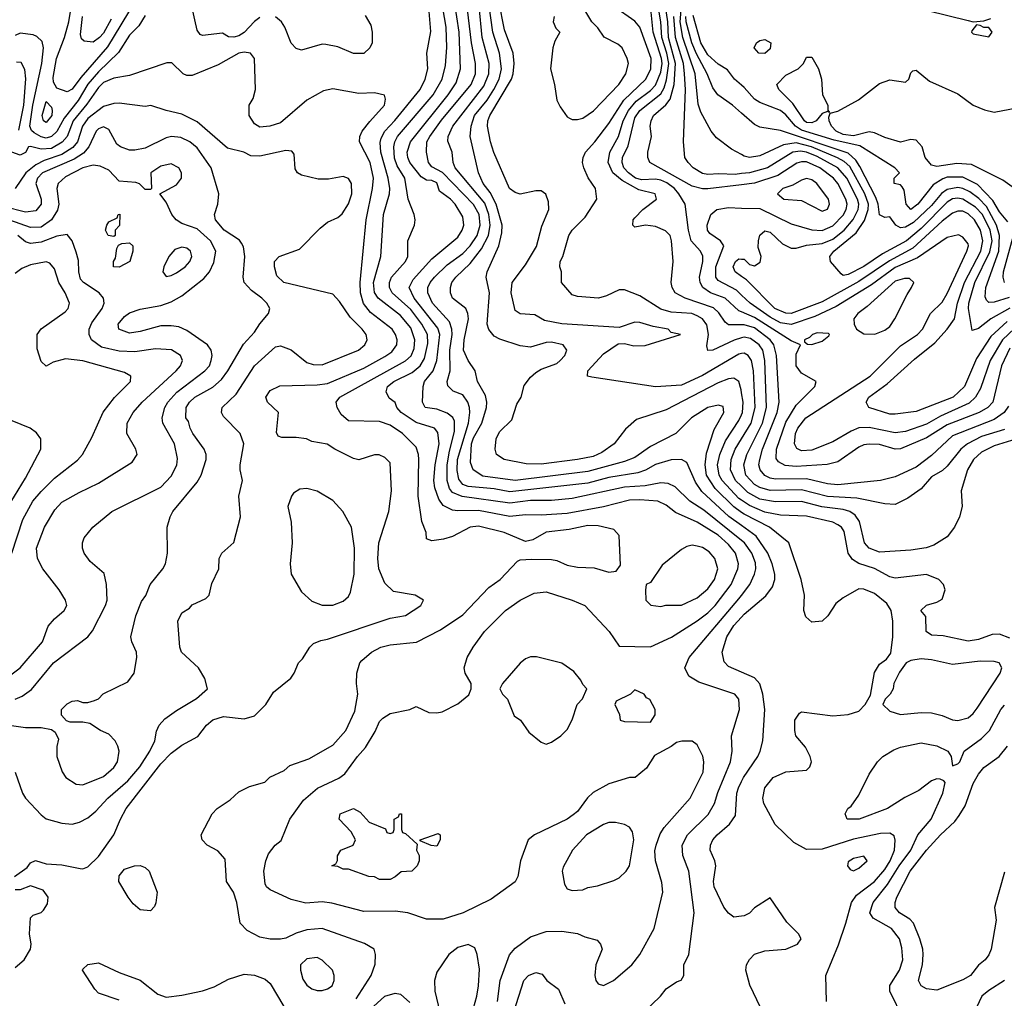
# Model space of a CAD drawing. Header units: inches. Extents: x 1793389 to 1900389, y 320802 to 470796.
# Tile 266 of 656: x 1827228 to 1831009, y 394802 to 398558. Entities that reach past the tile are written whole.
import ezdxf

# ---------------------------------------------------------------- set-up
doc = ezdxf.new("R2010")
doc.units = ezdxf.units.IN
doc.header["$MEASUREMENT"] = 0
doc.layers.add('B8329', color=7, linetype='Continuous')
doc.layers.add('B8339', color=7, linetype='Continuous')

msp = doc.modelspace()

# ---------------------------------------------------------------- linework, layer by layer
at = {"layer": 'B8329', "color": 2}
for points, elevation in [([(1830000, 396559.2), (1829855.2, 396675.2), (1829802, 396710), (1829745.1, 396765.1), (1829718.3, 396778.3), (1829690, 396780.5), (1829630, 396768.5), (1829550, 396763.5), (1829350, 396720.4), (1829270, 396713.3), (1829190, 396713.1), (1829110, 396702.3), (1828927.7, 396727.7), (1828890, 396743), (1828879, 396759), (1828869.8, 396790), (1828869.8, 396849.8), (1828878, 396902), (1828897.7, 396977.7), (1828897.6, 397017.6), (1828891, 397031), (1828870, 397047.8), (1828830, 397062.9), (1828785.2, 397070), (1828775.1, 397090), (1828777.4, 397150), (1828782.4, 397170), (1828815.8, 397210), (1828829.8, 397250), (1828841.5, 397350), (1828833.8, 397373.8), (1828742.3, 397490), (1828723, 397530), (1828738.4, 397561.6), (1828810, 397640.5), (1828910, 397724), (1828927, 397750), (1828934, 397770), (1828930, 397802), (1828900.7, 397850), (1828882, 397870), (1828840.1, 397900.1), (1828830, 397932.3), (1828810, 397940.9), (1828790, 397942.7), (1828770, 397955.1), (1828726.6, 398010), (1828718, 398030), (1828716.3, 398050), (1828728.2, 398090), (1828873.7, 398270), (1828903.6, 398316.4), (1828920.5, 398370), (1828915.3, 398510), (1828888.7, 398688.7)], 286), ([(1829062.4, 394790), (1829073.6, 394870), (1829109.1, 394969.1), (1829130, 394994), (1829190, 395037.3), (1829250, 395058), (1829310, 395059.1), (1829370, 395050.8), (1829398, 395038), (1829445.4, 395025.4), (1829458, 395010), (1829464.7, 394990), (1829441, 394930), (1829436, 394890), (1829441, 394870), (1829450, 394858), (1829470, 394851.3), (1829508, 394870), (1829579, 394930), (1829609, 394970), (1829664, 395070), (1829697.2, 395210), (1829693.6, 395246.4), (1829669.6, 395330), (1829667.5, 395367.5), (1829671.6, 395390), (1829686.9, 395433.1), (1829702.3, 395457.7), (1829802.7, 395570), (1829852, 395670), (1829855.1, 395710), (1829851.9, 395731.9), (1829830, 395775.3), (1829810, 395789), (1829770.9, 395789.1), (1829750, 395784), (1829730, 395768.7), (1829665.4, 395734.6), (1829634.4, 395685.6), (1829592, 395650), (1829570, 395649), (1829490, 395625.2), (1829430, 395592.3), (1829408.5, 395571.5), (1829370, 395519.3), (1829353.8, 395506.2), (1829330, 395489.5), (1829204.7, 395430), (1829181, 395410), (1829150.7, 395330), (1829140.7, 395270), (1829130, 395249.2), (1829038, 395182), (1828930.4, 395129.6), (1828854.6, 395105.4), (1828790, 395106), (1828718, 395130), (1828670, 395137), (1828550, 395135.1), (1828427.2, 395167.2), (1828390, 395171.8), (1828327.2, 395167.2), (1828270, 395180.9), (1828190, 395218), (1828176, 395230), (1828170, 395242), (1828165.1, 395290), (1828172.7, 395330), (1828183.3, 395356.7), (1828209, 395390), (1828231.7, 395408.3), (1828265.2, 395490), (1828317.6, 395562.4), (1828371.5, 395608.5), (1828453.1, 395646.9), (1828476.6, 395663.4), (1828525.2, 395730), (1828555.9, 395764.1), (1828593.4, 395826.6), (1828610, 395864.7), (1828622.5, 395877.5), (1828650, 395894.8), (1828726, 395910), (1828750, 395922), (1828799.6, 395899.6), (1828830, 395898), (1828850, 395902), (1828910, 395932), (1828952.9, 395967.1), (1828962, 395990), (1828962, 396010), (1828938, 396050), (1828935.3, 396070), (1828946, 396110), (1828969, 396150), (1829013.2, 396210), (1829093.2, 396290), (1829150, 396330.7), (1829203.2, 396356.8), (1829250, 396362), (1829350, 396330.8), (1829398, 396310), (1829491.3, 396210), (1829530, 396154), (1829650, 396150.8), (1829731.3, 396188.7), (1829830, 396250.4), (1829870, 396281.6), (1829898.7, 396310), (1829960.5, 396390), (1829986.3, 396450), (1829988, 396470), (1829976.9, 396510), (1829950, 396544.2), (1829910, 396579.7), (1829830, 396629.6), (1829746.3, 396666.3), (1829710, 396694.5), (1829678, 396710), (1829610, 396715.8), (1829570, 396714), (1829470, 396688.2), (1829330, 396663.5), (1829230, 396656.9), (1829170, 396658.3), (1829110, 396651.1), (1828990, 396674.5), (1828910, 396672.8), (1828890, 396676.3), (1828853.7, 396693.7), (1828837.3, 396717.3), (1828821.8, 396761.8), (1828817.7, 396790), (1828823.1, 396850), (1828838.3, 396930), (1828833.9, 396973.9), (1828821.2, 396990), (1828750, 397012.8), (1828692.3, 397050), (1828676, 397070), (1828669.3, 397089.3), (1828646.2, 397106.2), (1828635.1, 397130), (1828640.9, 397150), (1828664.5, 397170), (1828735.3, 397204.7), (1828766.3, 397230), (1828782.2, 397257.8), (1828795.6, 397315.6), (1828794.5, 397350), (1828772.3, 397390), (1828730, 397445.4), (1828658.7, 397510), (1828648, 397530), (1828647.8, 397550), (1828656.2, 397570), (1828709.4, 397630), (1828718, 397650), (1828719, 397710), (1828744, 397770), (1828746, 397790), (1828742.7, 397810), (1828719.6, 397870), (1828706.6, 397950), (1828678, 397998), (1828667.2, 398027.2), (1828664.4, 398070), (1828668.3, 398090), (1828678.9, 398110), (1828815.4, 398270), (1828849.7, 398330), (1828862.7, 398382.7), (1828868.2, 398451.8), (1828866, 398530), (1828844.8, 398650)], 290), ([(1827671.8, 398630), (1827565.2, 398454.8), (1827463.1, 398336.9), (1827430, 398292), (1827410, 398280.9), (1827370, 398295.3), (1827358, 398318), (1827355.9, 398335.9), (1827369.8, 398410), (1827400.4, 398490), (1827416.4, 398550), (1827429.3, 398630)], 290), ([(1828150, 398566.6), (1828130, 398552), (1828090.2, 398509.8), (1828070, 398496.3), (1828050, 398491.6), (1828030, 398492.7), (1828006.3, 398506.3), (1827930, 398498), (1827921.6, 398501.6), (1827910, 398518), (1827888.9, 398608.9)], 294), ([(1830000, 396616.7), (1829951.4, 396651.4), (1829847.9, 396747.9), (1829823.1, 396783.1), (1829790, 396859), (1829769.6, 396869.6), (1829729.5, 396869.5), (1829670, 396851.5), (1829631.4, 396828.6), (1829601.3, 396818.7), (1829490, 396801.5), (1829410, 396778.7), (1829110, 396746.6), (1829050, 396757.2), (1828950, 396766.2), (1828930, 396774.7), (1828914.2, 396794.2), (1828908, 396828), (1828909.8, 396870), (1828951, 397010), (1828956.9, 397050), (1828954.7, 397070), (1828949.5, 397090), (1828930, 397118), (1828892, 397132), (1828872.3, 397152.3), (1828869.5, 397170), (1828880.5, 397210), (1828879.2, 397290), (1828888.6, 397350), (1828887.3, 397370), (1828878, 397398), (1828813, 397470), (1828795.1, 397510), (1828795.6, 397530), (1828803.6, 397550), (1828820.7, 397570), (1828870, 397617), (1828930, 397660.3), (1828957.7, 397690), (1828984.4, 397730), (1828996.8, 397770), (1828992.8, 397810), (1828970, 397849.6), (1828851.8, 397971.8), (1828810, 397993.6), (1828798.3, 398010), (1828789.7, 398050), (1828791.2, 398090), (1828803.5, 398110), (1828847.6, 398172.4), (1828962, 398310), (1828977.7, 398350), (1828977.7, 398390), (1828962.7, 398470), (1828944.2, 398630)], 282), ([(1830000, 396667), (1829970, 396688.5), (1829898.9, 396758.9), (1829864.8, 396810), (1829859.8, 396850), (1829865.3, 396894.7), (1829895.2, 396984.8), (1829932, 397050), (1829930, 397074), (1829910, 397079.3), (1829870, 397069.4), (1829807.7, 397030), (1829747.3, 396970), (1829650, 396919.5), (1829590, 396878.4), (1829550, 396863), (1829410, 396823.9), (1829130, 396789.8), (1829006.5, 396806.5), (1828969.6, 396830), (1828958.9, 396858.9), (1828963.5, 396930), (1828970, 396952.7), (1829002.6, 397010), (1829020.5, 397070), (1829021.6, 397090), (1829016.3, 397116.3), (1828986, 397170), (1828977.2, 397210), (1828949.7, 397249.7), (1828931.8, 397290), (1828934.7, 397330), (1828951.3, 397410), (1828949.5, 397430), (1828941.2, 397450), (1828889.4, 397490), (1828882, 397510), (1828882.9, 397530), (1828887.6, 397550), (1828902.9, 397570), (1828958, 397622), (1829001.5, 397678.5), (1829027.7, 397730), (1829034.6, 397770), (1829029.8, 397810), (1829013.8, 397853.8), (1828900.7, 397990), (1828892, 398010), (1828889, 398050), (1828872, 398092), (1828873.6, 398110), (1828891.5, 398150), (1829010, 398303.8), (1829029.7, 398350), (1829031.1, 398390), (1829004.2, 398490), (1828991.9, 398610)], 278), ([(1830000, 397125.6), (1829998, 397138), (1829989.6, 397169.6), (1829970, 397182), (1829950, 397179.6), (1829910, 397164.7), (1829710, 397060.9), (1829596, 397024), (1829553.7, 396986.3), (1829510.8, 396930), (1829462.9, 396897.1), (1829430, 396882), (1829369.6, 396869.6), (1829230, 396852.7), (1829172.9, 396852.9), (1829088, 396870), (1829059, 396890), (1829054, 396910), (1829057.2, 396950), (1829070, 396976), (1829117.5, 397022.5), (1829137.5, 397082.5), (1829153.2, 397110), (1829165.4, 397154.6), (1829190, 397186.8), (1829210, 397204), (1829230, 397217.3), (1829290, 397238.8), (1829304, 397250), (1829321.2, 397270), (1829329, 397290), (1829315.3, 397310), (1829270, 397320.7), (1829250, 397319.5), (1829190, 397300.9), (1829150, 397306.6), (1829072.3, 397332.3), (1829050, 397344), (1829029.5, 397369.5), (1829023.7, 397390), (1829031.8, 397510), (1829019.3, 397570), (1829023.7, 397590), (1829067.8, 397690), (1829079.7, 397740.3), (1829081.3, 397770), (1829058, 397850), (1829034.5, 397894.6), (1829008.3, 397930), (1828989.7, 397970), (1828958.4, 398110), (1828962, 398150), (1828975.1, 398190), (1829023.5, 398250), (1829048.7, 398290), (1829068.7, 398330), (1829078.2, 398370), (1829071, 398430), (1829045.3, 398510), (1829028.8, 398630)], 274), ([(1830000, 397276.8), (1829990, 397275.1), (1829850, 397193), (1829770, 397155.4), (1829669.7, 397149.7), (1829425.6, 397185.6), (1829408.7, 397190), (1829409.2, 397210), (1829470, 397276.3), (1829525.6, 397314.4), (1829550, 397314.8), (1829586.2, 397306.2), (1829630, 397308.2), (1829766, 397350), (1829730, 397358), (1829718, 397370), (1829660.1, 397380.1), (1829610, 397396.2), (1829590, 397397), (1829530, 397377.2), (1829310, 397391.5), (1829243.9, 397403.9), (1829205.6, 397425.6), (1829149.5, 397429.5), (1829130, 397442), (1829115.1, 397510), (1829119.5, 397550), (1829170, 397617.3), (1829212.3, 397687.7), (1829233.6, 397766.4), (1829259.3, 397830), (1829259, 397859), (1829248.9, 397888.9), (1829230, 397902), (1829210, 397902), (1829150, 397888.7), (1829130, 397895.3), (1829108.7, 397910), (1829048.2, 398048.2), (1829035.6, 398090), (1829024.7, 398150), (1829026, 398170), (1829033.3, 398190), (1829116.3, 398330), (1829123.5, 398350), (1829126.6, 398390), (1829123.5, 398430), (1829090, 398519), (1829067.9, 398630)], 270), ([(1829281, 398570), (1829276, 398550), (1829286.4, 398526.4), (1829302, 398510), (1829283.5, 398476.5), (1829274.8, 398450), (1829266, 398370), (1829281.6, 398310), (1829290.5, 398250), (1829303.9, 398223.9), (1829330, 398186), (1829339.8, 398179.8), (1829350, 398174.8), (1829370, 398174.8), (1829390, 398180.7), (1829431.4, 398208.6), (1829529.3, 398310), (1829555.1, 398350), (1829566, 398390), (1829561.2, 398410), (1829541.2, 398450), (1829524.8, 398464.8), (1829471.8, 398491.8), (1829447.5, 398527.5), (1829425.2, 398550), (1829390, 398608)], 270), ([(1830000, 397336.9), (1829971.3, 397328.7), (1829890, 397289.5), (1829870, 397289.2), (1829866.6, 397306.6), (1829873.6, 397350), (1829866.7, 397386.7), (1829849.8, 397409.8), (1829830, 397421.3), (1829808.7, 397430), (1829730, 397435.8), (1829690, 397447.8), (1829610, 397499), (1829550, 397522), (1829530, 397522), (1829482, 397498), (1829450.7, 397489.3), (1829370, 397495.3), (1829350, 397502), (1829308.7, 397550), (1829308, 397590), (1829302, 397610), (1829304, 397630), (1829314, 397650), (1829337.2, 397730), (1829349, 397750), (1829399.7, 397800.3), (1829444, 397870), (1829439, 397910), (1829411.4, 397951.4), (1829394, 397990), (1829389.4, 398010), (1829392, 398030), (1829400.9, 398050), (1829437, 398090), (1829490, 398160.5), (1829548.3, 398250), (1829632.8, 398330), (1829651, 398370), (1829653.3, 398410), (1829610, 398529.2), (1829590, 398553.2), (1829510, 398609)], 266), ([(1830000, 397437), (1829990, 397441.3), (1829937, 397490), (1829880.9, 397510), (1829851.6, 397530), (1829840.5, 397550), (1829838, 397570), (1829851.2, 397630), (1829851.2, 397651.2), (1829842, 397670), (1829806, 397710), (1829795.8, 397750), (1829783.7, 397850), (1829759.7, 397890), (1829742, 397910), (1829712.5, 397932.5), (1829690, 397942), (1829670, 397946.2), (1829616.5, 397943.5), (1829592.3, 397950), (1829565.4, 397970), (1829548.5, 397990), (1829541.7, 398010), (1829542.6, 398030), (1829565.2, 398074.8), (1829590, 398181.6), (1829610, 398210.2), (1829690, 398273.4), (1829703.2, 398296.8), (1829712.3, 398327.7), (1829720.8, 398390), (1829713.5, 398430), (1829694.3, 398490), (1829690.6, 398550), (1829679.2, 398610)], 258), ([(1830000, 397925), (1829870, 397909.7), (1829850, 397909.7), (1829810, 397919.7), (1829647.6, 398010), (1829639.7, 398030), (1829639.8, 398050), (1829654, 398110), (1829649, 398150), (1829652.3, 398170), (1829662, 398190), (1829709, 398231), (1829726.3, 398253.7), (1829741.6, 398310), (1829746, 398390), (1829719.5, 398490), (1829717.2, 398550), (1829708.3, 398610)], 254), ([(1830000, 398040.5), (1829961.2, 398061.2), (1829904.4, 398104.4), (1829883.7, 398130), (1829843.1, 398203.1), (1829834, 398234), (1829821.4, 398350), (1829774.3, 398490), (1829763.8, 398550), (1829769.4, 398610.6)], 246), ([(1827710, 398574), (1827685.5, 398534.5), (1827650, 398499.3), (1827607, 398433), (1827530, 398358.5), (1827490, 398311.1), (1827451.9, 398248.1), (1827399.1, 398180.9), (1827370, 398129.6), (1827350.2, 398109.8), (1827330, 398103.5), (1827310, 398108.8), (1827283.5, 398123.5), (1827273.3, 398133.3), (1827267, 398150), (1827278.5, 398230), (1827313.5, 398390), (1827319.5, 398450), (1827314.2, 398474.2), (1827294, 398494), (1827280.1, 398500.1), (1827230, 398506.6), (1827210, 398498)], 294), ([(1827579.7, 398560.3), (1827550, 398507), (1827534.9, 398490), (1827510, 398472.7), (1827476, 398476), (1827465.4, 398485.4), (1827462, 398502), (1827468.6, 398570)], 286), ([(1828520.1, 394799.9), (1828578, 394890), (1828593.2, 394933.2), (1828594, 394970), (1828588.7, 394990), (1828552.5, 395012.5), (1828390, 395069.5), (1828330, 395065.1), (1828290, 395052), (1828250, 395032.3), (1828229.4, 395029.4), (1828189.5, 395029.5), (1828150, 395037), (1828102, 395062), (1828074, 395090), (1828062, 395170), (1828049, 395210), (1828022, 395250), (1828016.4, 395336.4), (1827988.4, 395368.4), (1827948, 395390), (1827928.7, 395410), (1827925.2, 395430), (1827966.6, 395510), (1827986, 395530), (1828035.6, 395564.4), (1828070, 395594.8), (1828110, 395614.8), (1828168.9, 395631.1), (1828189.1, 395650.9), (1828243.1, 395676.9), (1828264.7, 395695.3), (1828338.9, 395721.1), (1828430, 395774), (1828480.9, 395830), (1828515.3, 395904.7), (1828526, 395970), (1828521.2, 396010), (1828522.7, 396050), (1828534, 396090), (1828541.5, 396098.5), (1828579, 396130), (1828615.3, 396150), (1828650, 396158.4), (1828751.4, 396168.6), (1828843.9, 396216.1), (1828930, 396274), (1829030, 396378.8), (1829073.2, 396410), (1829140.2, 396479.8), (1829150, 396484.7), (1829192.9, 396487.1), (1829270, 396486.8), (1829290, 396482.8), (1829330, 396464.9), (1829370, 396457.3), (1829434.4, 396454.4), (1829490, 396438), (1829519, 396441), (1829535.3, 396464.7), (1829530, 396578), (1829510, 396602), (1829450, 396615.6), (1829410, 396616.9), (1829338.3, 396601.7), (1829250, 396591.8), (1829198, 396562), (1829170, 396555.3), (1829088, 396590), (1828990, 396614), (1828958, 396610), (1828890, 396574), (1828855.3, 396564.7), (1828810, 396558), (1828790, 396566), (1828788.7, 396590), (1828772.3, 396632.3), (1828757.6, 396730), (1828760.7, 396870), (1828759.5, 396890), (1828750, 396917.2), (1828698, 396970), (1828650, 397002.4), (1828610, 397016.3), (1828490, 397018), (1828462.4, 397042.4), (1828447, 397070), (1828442.7, 397090), (1828457.2, 397110), (1828710, 397248.8), (1828731.6, 397268.4), (1828743.3, 397296.7), (1828745.4, 397330), (1828730, 397376.2), (1828690, 397423), (1828604.2, 397490), (1828591, 397511), (1828587.1, 397550), (1828615.1, 397650), (1828624.7, 397810), (1828647.8, 397890), (1828649.7, 397910), (1828643.5, 397950), (1828615.1, 398050), (1828612.6, 398087.4), (1828616.2, 398103.8), (1828629.6, 398130), (1828668.8, 398171.2), (1828765.6, 398290), (1828784.7, 398330), (1828794.7, 398370), (1828792, 398430), (1828807.2, 398512.8), (1828800.5, 398590)], 294), ([(1828554.4, 398574.4), (1828576.9, 398536.9), (1828582, 398510), (1828582, 398470), (1828572, 398450), (1828550, 398428.7), (1828510, 398429), (1828450, 398454), (1828403.1, 398463.1), (1828390, 398464), (1828310, 398442), (1828290, 398448), (1828270, 398468), (1828246.6, 398530), (1828232.7, 398550), (1828210, 398569.4)], 294), ([(1830000, 397387.6), (1829950, 397387.6), (1829937.1, 397397.1), (1829913, 397433), (1829891.8, 397451.8), (1829784, 397490), (1829745.2, 397510), (1829733.2, 397530), (1829729.4, 397550), (1829737.2, 397630), (1829731.6, 397710), (1829726, 397730), (1829707.7, 397747.7), (1829670, 397764.5), (1829630.6, 397769.4), (1829590, 397762), (1829582, 397770), (1829584, 397790), (1829590, 397798), (1829621.2, 397830), (1829673.2, 397870), (1829668.7, 397890), (1829605.3, 397905.3), (1829541, 397941), (1829505.6, 397970), (1829487.3, 398010), (1829494.3, 398050), (1829526.9, 398110), (1829545.3, 398170), (1829565.8, 398210), (1829595, 398245), (1829650, 398286.7), (1829670, 398307.4), (1829690, 398357.3), (1829694.7, 398390), (1829692.5, 398410), (1829661, 398510), (1829652.8, 398587.2)], 262), ([(1830000, 397967.5), (1829975.3, 397964.7), (1829912.8, 397967.2), (1829870, 397963.5), (1829850, 397967.8), (1829814, 397990), (1829795.3, 398010), (1829782, 398030), (1829777.2, 398090), (1829784.8, 398290), (1829781.4, 398350), (1829776.5, 398390), (1829746.4, 398490), (1829739.9, 398570)], 250), ([(1830000, 398199.6), (1829965.2, 398230), (1829909.4, 398270), (1829890, 398297.2), (1829868.4, 398350), (1829826.8, 398426.8), (1829809.1, 398470), (1829787.5, 398550), (1829786.4, 398570)], 242), ([(1830000, 398306.9), (1829972.7, 398330), (1829946, 398366), (1829910, 398387.3), (1829870, 398423.6), (1829844.2, 398470), (1829814.5, 398574.5)], 238), ([(1827208, 395270), (1827256.5, 395303.5), (1827270, 395322), (1827289.1, 395330.9), (1827330, 395318), (1827390, 395314.8), (1827459.8, 395299.8), (1827470, 395298.8), (1827490, 395306), (1827530, 395346.8), (1827589.4, 395430), (1827614.5, 395490), (1827637, 395530), (1827770, 395701.6), (1827810, 395743), (1827850, 395773.4), (1827912.5, 395807.5), (1827945.2, 395850), (1827970, 395870.8), (1828010, 395884), (1828090, 395874.8), (1828130, 395886.8), (1828172.7, 395930), (1828203, 395977), (1828269.1, 396030.9), (1828282, 396050), (1828298, 396090), (1828314.6, 396105.4), (1828342, 396150), (1828356.5, 396163.5), (1828384.1, 396175.9), (1828410, 396180.7), (1828650, 396261), (1828710, 396271.3), (1828768, 396310), (1828778, 396330), (1828746, 396350), (1828663.7, 396363.7), (1828630, 396395.3), (1828606.6, 396450), (1828602.9, 396490), (1828606.6, 396550), (1828645.2, 396670), (1828656, 396750), (1828650, 396858), (1828630, 396878), (1828608.4, 396888.4), (1828590, 396888.7), (1828530, 396868.7), (1828510, 396874), (1828438, 396910), (1828409.3, 396929.3), (1828350, 396939.3), (1828329.5, 396949.5), (1828290, 396955.1), (1828234, 396954), (1828220.2, 396960.2), (1828214, 396974), (1828221.2, 397050), (1828179.3, 397090), (1828172.7, 397110), (1828190, 397134.8), (1828226.6, 397153.4), (1828370, 397157), (1828410, 397162), (1828550, 397221.1), (1828630, 397265.3), (1828656.4, 397283.6), (1828675.6, 397310), (1828677.6, 397330), (1828671.6, 397350), (1828658.4, 397370), (1828574.8, 397434.8), (1828548.5, 397468.5), (1828536.9, 397510), (1828534.8, 397550), (1828558, 397790), (1828583, 397910), (1828586.6, 397950), (1828574, 398010), (1828532.3, 398090), (1828534.5, 398110), (1828543.7, 398130), (1828572.6, 398167.4), (1828629, 398230), (1828633.2, 398253.2), (1828628.7, 398268.7), (1828590, 398277.2), (1828530, 398274.5), (1828430, 398293.2), (1828394.4, 398285.6), (1828330.5, 398249.5), (1828230, 398162.7), (1828189.1, 398149.1), (1828150, 398145.2), (1828130, 398158), (1828109, 398191), (1828108.7, 398230), (1828124.7, 398255.3), (1828133.2, 398290), (1828129.4, 398409.4), (1828114, 398430), (1828090, 398433.6), (1828070, 398429.6), (1827990, 398384.7), (1827890, 398344.5), (1827870, 398343.7), (1827855.3, 398350), (1827812.7, 398392.7), (1827793.2, 398393.2), (1827650, 398344.5), (1827590, 398334), (1827550, 398316.9), (1827530, 398297.6), (1827485.9, 398234.1), (1827433.6, 398170), (1827410.2, 398110), (1827391.6, 398088.4), (1827350, 398063.8), (1827310, 398062), (1827270, 398072), (1827262, 398070), (1827250, 398048), (1827230, 398038), (1827198, 398050)], 298), ([(1827225.1, 398134.9), (1827243.5, 398230), (1827251.1, 398331.1), (1827247.5, 398367.5), (1827233.8, 398393.8), (1827215.1, 398395.1)], 298), ([(1827211, 395670), (1827238.8, 395590), (1827250.8, 395570), (1827310, 395506), (1827330, 395491), (1827390, 395474.8), (1827430, 395470.8), (1827458, 395478), (1827490, 395494.8), (1827520.1, 395519.9), (1827566.6, 395570), (1827643.7, 395636.3), (1827689.7, 395690.3), (1827727.3, 395750), (1827746.6, 395790), (1827752.9, 395827.1), (1827764, 395850), (1827785.4, 395874.6), (1827830, 395907.3), (1827906.8, 395953.2), (1827948.7, 395990), (1827939, 396030), (1827914, 396070), (1827849.2, 396130), (1827842.7, 396150), (1827835.3, 396250), (1827850, 396282), (1827880.4, 396299.6), (1827890, 396312), (1827943.1, 396336.9), (1827955.3, 396350), (1827965.6, 396394.4), (1827993.2, 396450), (1827994, 396490), (1828004, 396510), (1828050, 396552), (1828075.3, 396650), (1828069.2, 396730), (1828084, 396790), (1828074, 396830), (1828074, 396850), (1828089, 396930), (1828074, 396970), (1828010, 397035.3), (1828002.7, 397050), (1828006, 397070), (1828058.6, 397121.4), (1828129.8, 397230.2), (1828210, 397302.8), (1828230, 397306), (1828270, 397291), (1828330, 397242), (1828354.6, 397234.6), (1828390, 397233), (1828528.7, 397290), (1828553.2, 397310), (1828562.7, 397330), (1828558, 397350), (1828543.7, 397370), (1828496.9, 397416.9), (1828456.6, 397476.6), (1828430, 397505.2), (1828242, 397550), (1828215.5, 397575.5), (1828206, 397610), (1828206, 397630), (1828224, 397650), (1828302.5, 397677.5), (1828382, 397758), (1828410, 397780.7), (1828450, 397798.8), (1828466.8, 397813.2), (1828490, 397851.3), (1828503.7, 397890), (1828502.7, 397930), (1828490, 397949), (1828470, 397956), (1828413.2, 397946.8), (1828373.7, 397946.3), (1828310, 397961.2), (1828295.3, 397970), (1828286.3, 397986.3), (1828282, 398042), (1828273.2, 398053.2), (1828250, 398056), (1828150, 398034), (1828115.3, 398035.3), (1828088.7, 398050), (1828025.4, 398065.4), (1827910, 398166.6), (1827850, 398196), (1827790, 398209.3), (1827731.1, 398228.9), (1827710, 398225.2), (1827610, 398238), (1827590, 398237), (1827550, 398225.1), (1827490, 398178.9), (1827469.1, 398150), (1827450.2, 398090), (1827432.3, 398067.7), (1827390, 398041.2), (1827321.9, 398018.1), (1827290, 398001.4), (1827251.7, 397970), (1827210.2, 397909.8)], 302), ([(1827150, 395856), (1827250, 395841), (1827310, 395842), (1827350, 395834), (1827363.6, 395823.6), (1827376.9, 395796.9), (1827371.1, 395768.9), (1827371, 395730), (1827390.9, 395670.9), (1827404.7, 395650), (1827444.5, 395624.5), (1827470, 395622), (1827550, 395654), (1827590, 395687.3), (1827603.7, 395710), (1827609.3, 395750), (1827605.2, 395770), (1827594, 395790), (1827570, 395815.3), (1827538, 395830), (1827497.2, 395857.2), (1827470, 395862), (1827422, 395862), (1827407.3, 395867.3), (1827388.4, 395888.4), (1827388, 395910), (1827410, 395932), (1827430, 395942), (1827450, 395944.7), (1827470, 395938), (1827490, 395938), (1827515.3, 395944.7), (1827530, 395952), (1827549.1, 395970.9), (1827643.1, 396016.9), (1827668, 396050), (1827677.2, 396110), (1827676, 396130), (1827659, 396170), (1827655.3, 396190), (1827674, 396270), (1827695.5, 396324.5), (1827712.1, 396347.9), (1827729.5, 396390.5), (1827778, 396450), (1827788, 396470), (1827795.3, 396510), (1827794, 396610), (1827805.2, 396650), (1827816, 396670), (1827910, 396782.8), (1827924.5, 396810), (1827943.7, 396870), (1827943.7, 396890), (1827936, 396910), (1827892.3, 396970), (1827882, 396990), (1827876.5, 397016.5), (1827866, 397030), (1827867, 397070), (1827879.5, 397090), (1827900.9, 397110), (1827970, 397148.2), (1828003.3, 397176.7), (1828027.6, 397210), (1828087.6, 397312.4), (1828130, 397358.8), (1828150, 397391), (1828184, 397430), (1828189, 397450), (1828177.2, 397470), (1828157.2, 397490), (1828118.4, 397518.4), (1828089.4, 397549.4), (1828086, 397570), (1828092.3, 397650), (1828086.8, 397686.8), (1828080.1, 397700.1), (1828071.7, 397711.7), (1828013.2, 397750), (1827979.3, 397790), (1827976, 397810), (1827989.2, 397850), (1827993.2, 397890), (1827963.7, 397990), (1827910, 398067), (1827881.2, 398090), (1827846.2, 398106.2), (1827810.4, 398109.6), (1827790, 398105.1), (1827710, 398065.1), (1827670, 398057), (1827650, 398058), (1827615.3, 398070), (1827601.2, 398081.2), (1827570, 398137.2), (1827550, 398146.6), (1827530, 398139.5), (1827521.6, 398130), (1827494, 398070), (1827473.5, 398046.5), (1827436.9, 398023.1), (1827315.5, 397970), (1827295.8, 397950), (1827290.4, 397930), (1827310.3, 397870), (1827310.4, 397850), (1827290, 397825.1), (1827250, 397819.7), (1827170, 397839.7)], 306), ([(1827210, 395950.5), (1827237.7, 395962.3), (1827272.7, 395987.3), (1827357.2, 396090), (1827489, 396190), (1827507.2, 396212.8), (1827558, 396310), (1827563.7, 396330), (1827561.2, 396390), (1827552.5, 396432.5), (1827498.6, 396478.6), (1827475.3, 396510), (1827468.7, 396530), (1827468.7, 396550), (1827475.3, 396570), (1827508.7, 396610), (1827582, 396670), (1827770, 396764), (1827810, 396806), (1827831.5, 396848.5), (1827834.2, 396874.2), (1827822, 396930), (1827778, 397010), (1827774.5, 397030), (1827785.1, 397070), (1827796.2, 397090), (1827831.8, 397128.2), (1827939.5, 397210), (1827956.2, 397230), (1827962.9, 397250), (1827967, 397270), (1827963.7, 397290), (1827949.4, 397310), (1827870, 397365.1), (1827839.1, 397379.1), (1827810, 397383.7), (1827770, 397382.7), (1827690, 397360.9), (1827650, 397355.1), (1827609.2, 397370), (1827606, 397390), (1827630, 397418.8), (1827650, 397433.4), (1827690, 397447.3), (1827770, 397460.7), (1827810, 397475.5), (1827850, 397498), (1827934.9, 397565.1), (1827957, 397590), (1827973.4, 397626.6), (1827980.7, 397670), (1827961.3, 397710), (1827910, 397755.1), (1827850, 397776.2), (1827829.2, 397790), (1827812.7, 397810), (1827790, 397858), (1827766, 397890), (1827830, 397924.7), (1827849, 397950), (1827849, 397970), (1827839, 397990), (1827810, 398005.2), (1827770, 397996), (1827732, 397970), (1827734, 397910), (1827730, 397906), (1827710, 397906), (1827688.4, 397928.4), (1827673.6, 397933.6), (1827610, 397938), (1827570, 397980.9), (1827536.6, 397996.6), (1827510, 397999.6), (1827470, 397989.7), (1827404.2, 397955.8), (1827375.5, 397930), (1827370.4, 397910), (1827378, 397850), (1827372.7, 397827.3), (1827350.2, 397789.8), (1827310, 397762.6), (1827270, 397761), (1827190, 397788.9)], 310), ([(1830000, 397501.5), (1829980.3, 397520.3), (1829910, 397557), (1829901.3, 397570), (1829901.7, 397610), (1829932, 397690), (1829919.3, 397710), (1829878.3, 397738.3), (1829869.6, 397750), (1829867.6, 397770), (1829882, 397810), (1829905.2, 397830), (1829950, 397837), (1830000, 397835.5)], 254), ([(1827183.9, 396036.1), (1827229.7, 396070.3), (1827316, 396170), (1827337.2, 396230), (1827361.2, 396258.8), (1827399, 396290), (1827408.7, 396310), (1827404, 396330), (1827379, 396370), (1827317.2, 396450), (1827296, 396490), (1827292.7, 396530), (1827323.7, 396610), (1827362.7, 396677.3), (1827390, 396706.8), (1827455.9, 396744.1), (1827530, 396778.8), (1827660.2, 396859.8), (1827679, 396890), (1827674, 396910), (1827639, 396970), (1827641.2, 397010), (1827663.7, 397050), (1827698, 397090), (1827829.3, 397210), (1827846, 397230), (1827852.7, 397250), (1827845.2, 397270), (1827811.5, 397291.5), (1827750, 397295.6), (1827670, 397283), (1827610, 397286.3), (1827542, 397302), (1827503.7, 397330), (1827494.5, 397350), (1827494.5, 397370), (1827504.9, 397395.1), (1827544.5, 397450), (1827552.3, 397470), (1827549.4, 397490), (1827533.2, 397510), (1827472.7, 397550), (1827462, 397562), (1827454.7, 397590), (1827454.1, 397634.2), (1827445.4, 397665.4), (1827429.3, 397710), (1827410, 397734), (1827370, 397727.3), (1827310, 397704.7), (1827270, 397698.7), (1827250, 397705.6), (1827220.7, 397730)], 314), ([(1827197.6, 396510), (1827240.1, 396639.9), (1827278.4, 396710), (1827310, 396747.7), (1827361.7, 396798.3), (1827450, 396867.3), (1827469.2, 396890), (1827505.4, 396954.6), (1827547.9, 397052.1), (1827591.4, 397108.6), (1827654, 397170), (1827655.3, 397190), (1827630, 397204), (1827470, 397249.4), (1827403.5, 397256.5), (1827356, 397244), (1827330, 397228.7), (1827310, 397246), (1827294.6, 397294.6), (1827295.3, 397350), (1827310, 397371.3), (1827403.2, 397436.8), (1827414, 397450), (1827419, 397470), (1827402.7, 397510), (1827378.4, 397550), (1827362, 397602), (1827344.1, 397624.1), (1827330, 397629.3), (1827270, 397618), (1827236.3, 397603.7), (1827210, 397584)], 318), ([(1830000, 397572.9), (1829976, 397590), (1829967.3, 397610), (1829977.2, 397630), (1829990, 397640.7), (1830000, 397639.7)], 250), ([(1827194, 396706), (1827250, 396798.8), (1827309, 396910), (1827308.7, 396950), (1827292.9, 396972.9), (1827268, 396990), (1827199, 397019)], 322), ([(1830000, 396714), (1829990, 396721), (1829926, 396790), (1829914.5, 396810), (1829907.4, 396850), (1829916, 396890), (1829937.8, 396942.2), (1829990, 397020.5), (1830000, 397041.6)], 274), ([(1830000, 396767.4), (1829977.3, 396790), (1829957.7, 396830), (1829959.8, 396870), (1829975.4, 396910), (1830000, 396950)], 270), ([(1829590, 394716), (1829689.3, 394810.7), (1829710, 394838), (1829750, 394864.7), (1829768.4, 394871.6), (1829778, 394890), (1829778, 394930), (1829798, 394970), (1829818, 395130), (1829797, 395290), (1829775.1, 395350), (1829772.3, 395390), (1829792.3, 395430), (1829872.3, 395507.7), (1829896.2, 395550), (1829908.3, 395591.7), (1829957, 395710), (1829963.7, 395750), (1829961.2, 395810), (1829992.7, 395910), (1829989.2, 395950), (1829974, 395970), (1829835.5, 396015.5), (1829798, 396038), (1829782, 396070), (1829799, 396110), (1829990, 396334.9), (1830000, 396348.2)], 286), ([(1830000, 396053.6), (1829950, 396075.1), (1829933.4, 396093.4), (1829925.1, 396130), (1829943, 396190), (1829970, 396232.7), (1830000, 396265.5)], 282), ([(1830000, 395117.7), (1829970, 395114), (1829950, 395128.7), (1829931.9, 395151.9), (1829894.5, 395230), (1829892, 395250), (1829901.2, 395310), (1829897.2, 395330), (1829879.3, 395370), (1829880.9, 395390), (1829889.3, 395410), (1829906, 395430), (1829953.2, 395470), (1829976.2, 395503.8), (1829982.4, 395590), (1829987.8, 395610), (1830000, 395634.6)], 282), ([(1827210, 394920.7), (1827245.2, 394950), (1827269.2, 394990), (1827272.3, 395010), (1827266, 395050), (1827269.5, 395110.5), (1827279.3, 395120.7), (1827310, 395130.8), (1827319.6, 395140.4), (1827335.3, 395164.7), (1827337, 395190), (1827317.7, 395217.7), (1827270, 395234), (1827230, 395218), (1827210, 395218)], 298), ([(1827610, 394795.3), (1827530, 394822), (1827516.5, 394836.5), (1827468.7, 394910), (1827470, 394914), (1827490, 394932), (1827530, 394938), (1827610, 394901), (1827690, 394871), (1827758, 394818), (1827790, 394806.8), (1827850, 394813.4), (1827930, 394830.7), (1827974.2, 394845.8), (1828030, 394874.8), (1828090, 394894), (1828130, 394890.8), (1828170, 394874.8), (1828190, 394858.8), (1828266.8, 394730)], 294), ([(1829125.1, 394750), (1829164, 394870), (1829182, 394890), (1829210, 394901), (1829234.8, 394894.8), (1829252, 394870), (1829296.8, 394836.8), (1829321.1, 394781.1)], 286), ([(1828586.6, 394770), (1828630, 394810.6), (1828670, 394822), (1828690, 394817.3), (1828726, 394786)], 290)]:
    msp.add_lwpolyline(points, dxfattribs=dict(at, elevation=elevation))
for points, elevation in [([(1827330, 398163.7), (1827319, 398170), (1827314.5, 398190), (1827330, 398244.7), (1827350, 398222), (1827352.7, 398210), (1827352, 398190)], 290), ([(1827590, 397726), (1827568, 397730), (1827558, 397750), (1827562, 397770), (1827570, 397782), (1827602, 397798), (1827606, 397810), (1827612, 397812), (1827611.6, 397768.4), (1827594, 397750), (1827594, 397730)], 310), ([(1827610, 397608), (1827588, 397610), (1827588, 397630), (1827596.4, 397643.6), (1827600.4, 397679.6), (1827607.3, 397692.7), (1827620.4, 397699.6), (1827650, 397702), (1827662, 397690), (1827662, 397670), (1827651, 397630)], 310), ([(1827850, 397685.2), (1827823.4, 397676.6), (1827801, 397650), (1827781, 397610), (1827778, 397590), (1827790, 397572), (1827810, 397576), (1827830, 397586.8), (1827864, 397610), (1827881.2, 397630), (1827889, 397650), (1827884, 397670), (1827870, 397681.2)], 314), ([(1828330, 396759), (1828303.6, 396756.4), (1828279.6, 396740.4), (1828272, 396730), (1828258, 396690), (1828270.8, 396630), (1828274, 396550), (1828266, 396470), (1828271, 396430), (1828310, 396362), (1828350, 396326), (1828390, 396311), (1828430, 396311), (1828470, 396326), (1828490, 396344.7), (1828498.6, 396361.4), (1828512, 396430), (1828514, 396530), (1828502.7, 396610), (1828469.2, 396670), (1828430, 396713.2), (1828370, 396748.7)], 302), ([(1829810, 396540.9), (1829790, 396536), (1829770, 396525.2), (1829695.3, 396464.7), (1829650, 396398), (1829634, 396390), (1829631.6, 396368.4), (1829632, 396330), (1829651.1, 396311.1), (1829690, 396306), (1829709.2, 396310.8), (1829770, 396310.7), (1829830, 396339.3), (1829870, 396373.4), (1829896.2, 396410), (1829909.4, 396450), (1829898, 396490), (1829876.1, 396516.1), (1829850, 396532.3), (1829830, 396538)], 294), ([(1829190, 396113.2), (1829170, 396105.2), (1829150, 396089), (1829082, 396010), (1829072, 395990), (1829082, 395970), (1829101, 395950), (1829126.8, 395886.8), (1829151.3, 395870), (1829183.5, 395823.5), (1829230, 395784.7), (1829250, 395778), (1829270, 395784.7), (1829306, 395810), (1829330, 395834), (1829349.1, 395870.9), (1829369, 395930), (1829388.9, 395951.1), (1829406, 395990), (1829390, 396006), (1829383.1, 396023.1), (1829356.5, 396056.5), (1829310, 396088.7), (1829212.9, 396112.9)], 290), ([(1829590, 395986), (1829574, 395970), (1829518, 395942), (1829514, 395930), (1829531.6, 395891.6), (1829534, 395870), (1829550, 395864.7), (1829650, 395862), (1829668, 395890), (1829668, 395910), (1829648.4, 395948.4), (1829635.3, 395955.3), (1829626, 395970)], 290), ([(1828650, 395434), (1828662, 395438), (1828666, 395450), (1828666, 395490), (1828682, 395498), (1828686, 395510), (1828694, 395510), (1828694, 395450), (1828698, 395438), (1828710, 395434), (1828754, 395394), (1828752, 395370), (1828762, 395350), (1828762, 395330), (1828754, 395310), (1828734, 395290), (1828692.7, 395287.3), (1828670, 395268), (1828650, 395258), (1828610, 395258), (1828590, 395268), (1828568.9, 395268.9), (1828490, 395298), (1828470, 395298), (1828450, 395308), (1828426, 395310), (1828442, 395318), (1828448.7, 395331.3), (1828448.7, 395348.7), (1828461.2, 395370), (1828508, 395390), (1828518, 395410), (1828500.9, 395440.9), (1828455.3, 395490), (1828458, 395510), (1828510, 395530.8), (1828535.9, 395515.9), (1828570, 395478), (1828632.7, 395452.7), (1828638, 395438)], 286), ([(1829490, 395477.2), (1829470, 395469.3), (1829404, 395430), (1829350.8, 395370), (1829314.4, 395305.6), (1829310.8, 395290), (1829319.8, 395239.8), (1829330, 395222), (1829350, 395216), (1829390, 395218.8), (1829410, 395226.8), (1829446.3, 395233.7), (1829510, 395254.8), (1829530, 395264), (1829557.2, 395290), (1829569.4, 395310.6), (1829586.6, 395410), (1829580.9, 395440.9), (1829570, 395459), (1829550, 395469.2), (1829516.5, 395476.5)], 294), ([(1828830, 395386), (1828808.4, 395388.4), (1828766, 395406), (1828766, 395410), (1828834.8, 395434.8), (1828842, 395430), (1828842, 395410)], 286), ([(1827730, 395138), (1827690, 395142), (1827664.1, 395164.1), (1827644, 395190), (1827609, 395250), (1827610, 395272), (1827630, 395298), (1827669.1, 395310.9), (1827690, 395311.3), (1827710, 395304.7), (1827724.7, 395290), (1827756, 395210), (1827751.1, 395168.9), (1827745.4, 395154.6)], 294), ([(1828950, 395009), (1828910, 394997.2), (1828876, 394970), (1828830, 394902), (1828820.7, 394870), (1828822, 394830), (1828856, 394690), (1828870, 394662), (1828876.9, 394656.9), (1828890, 394651.3), (1828910, 394658), (1828930, 394682), (1828970, 394764.7), (1828983.7, 394810), (1828989.3, 394850), (1828994, 394914), (1828985.2, 394970), (1828976, 394996)], 294), ([(1828370, 394959), (1828330, 394954), (1828306, 394930), (1828306, 394910), (1828315.3, 394875.3), (1828330, 394852), (1828350, 394838), (1828370, 394831.3), (1828390, 394831.3), (1828410, 394838), (1828428, 394850), (1828435.3, 394870), (1828435.3, 394890), (1828428.7, 394910), (1828390, 394948.7)], 298)]:
    msp.add_lwpolyline(points, close=True, dxfattribs=dict(at, elevation=elevation))
at = {"layer": 'B8339', "color": 2}
for points, elevation in [([(1830714.1, 398594.1), (1830870, 398554.9), (1830890, 398550.5), (1830930, 398554), (1830957.5, 398562.5)], 238), ([(1831048, 397910), (1831002.7, 397942.7), (1830882.7, 398002.7), (1830826.5, 398006.5), (1830750, 397994.3), (1830730, 398000.5), (1830704.5, 398030), (1830694, 398070), (1830670, 398096.3), (1830650, 398098), (1830610, 398088.3), (1830550, 398106.6), (1830510, 398124.7), (1830490, 398127.8), (1830430, 398112.4), (1830390, 398117.6), (1830362.9, 398130), (1830345.1, 398150), (1830336, 398170), (1830335.3, 398184.7), (1830340.4, 398199.6), (1830370, 398206.8), (1830449.5, 398250.5), (1830530, 398314), (1830570, 398327.3), (1830630, 398318), (1830642, 398330), (1830650, 398354), (1830658, 398362), (1830670, 398364.7), (1830722, 398322), (1830830, 398274), (1830890, 398230.6), (1830932.8, 398212.8), (1830970, 398204), (1831090, 398226.8)], 234), ([(1831022, 397782), (1830990, 397820.7), (1830964.9, 397864.9), (1830905.8, 397925.8), (1830850, 397953.3), (1830790, 397953.3), (1830772.3, 397947.7), (1830735.2, 397924.8), (1830676.4, 397850), (1830649.7, 397829.7), (1830632, 397850), (1830624.5, 397904.5), (1830617, 397917), (1830610, 397924), (1830586, 397930), (1830586, 397950), (1830606, 397970), (1830588, 397990), (1830453.9, 398073.9), (1830355.5, 398095.5), (1830230, 398134.8), (1830207.1, 398150), (1830170, 398193.3), (1830150, 398209.6), (1830070, 398240.5), (1830050, 398253.3), (1830010, 398298.4), (1830000, 398306.9)], 238), ([(1831027.4, 397492.6), (1830970, 397474.5), (1830950, 397473.2), (1830941.2, 397481.2), (1830935.1, 397495.1), (1830938, 397530), (1830988.1, 397670), (1830990.7, 397730), (1830979, 397770), (1830940.9, 397840.9), (1830911.6, 397871.6), (1830877.1, 397897.1), (1830850, 397909.8), (1830830, 397913.6), (1830790, 397906.4), (1830768.2, 397891.8), (1830730, 397845.1), (1830660.7, 397779.3), (1830630, 397762), (1830610, 397759.6), (1830592.7, 397770), (1830570, 397801.2), (1830550, 397799.3), (1830530, 397809), (1830524.5, 397850), (1830515.6, 397875.6), (1830454.8, 397994.8), (1830438.8, 398018.8), (1830410, 398046), (1830150, 398133), (1830070, 398146), (1830050, 398156), (1830000, 398199.6)], 242), ([(1831030, 397450.8), (1830957.1, 397410), (1830910, 397373.2), (1830885.2, 397365.2), (1830871.1, 397450), (1830873.3, 397470), (1830896.1, 397550), (1830952.9, 397667.1), (1830962.2, 397710), (1830955.2, 397750), (1830925.8, 397810), (1830898.8, 397838.8), (1830850, 397869.8), (1830830, 397873.8), (1830810, 397870.9), (1830790, 397857.7), (1830690, 397756.4), (1830634, 397710), (1830540.8, 397659.2), (1830470, 397611.2), (1830410, 397580.5), (1830390, 397577), (1830382.8, 397582.8), (1830341.6, 397630), (1830338.4, 397650), (1830354, 397670), (1830439.7, 397740.3), (1830472.2, 397787.8), (1830486.2, 397830), (1830487, 397850), (1830473.2, 397890), (1830415.2, 397995.2), (1830394.3, 398014.3), (1830368.7, 398028.7), (1830269.2, 398070.8), (1830210, 398085.4), (1830161.4, 398078.6), (1830070, 398036.2), (1830030, 398029.6), (1830010, 398035.1), (1830000, 398040.5)], 246), ([(1830000, 397639.7), (1830010, 397638.8), (1830030, 397618.8), (1830050, 397614), (1830071.9, 397628.1), (1830075.1, 397650), (1830063.6, 397683.6), (1830065.1, 397710), (1830070, 397731), (1830090, 397747.7), (1830110, 397743), (1830157.4, 397697.4), (1830190, 397681.3), (1830210, 397681.3), (1830250, 397693.4), (1830310, 397699.6), (1830350, 397716.1), (1830394, 397750), (1830429.1, 397790.9), (1830447.7, 397830), (1830449.8, 397850), (1830445.8, 397870), (1830404.2, 397950), (1830370, 397989.7), (1830290, 398033.6), (1830250, 398049.8), (1830226.2, 398053.8), (1830197.3, 398050), (1830099.1, 397990), (1830030, 397971), (1830000, 397967.5)], 250), ([(1830000, 397835.5), (1830070, 397833.4), (1830190, 397774.9), (1830270, 397752), (1830310, 397748.9), (1830350, 397767.4), (1830390, 397808.5), (1830401.7, 397830), (1830405.7, 397850), (1830401, 397870), (1830370, 397929.6), (1830352.8, 397950), (1830300.5, 397990), (1830250, 398012.9), (1830230, 398013.3), (1830212.4, 398007.6), (1830139.3, 397960.7), (1830050, 397930.9), (1830000, 397925)], 254), ([(1831020.3, 397399.7), (1830957.4, 397342.6), (1830902, 397258), (1830855.8, 397150), (1830813, 397110), (1830670, 397054.5), (1830590, 397043.7), (1830570, 397043.7), (1830488.7, 397070), (1830479, 397090), (1830489.3, 397110), (1830559.1, 397160.9), (1830664.2, 397255.8), (1830742, 397318), (1830789.6, 397370), (1830818, 397410), (1830829.8, 397470), (1830855.8, 397550), (1830918.9, 397670), (1830926.6, 397710), (1830917.6, 397750), (1830895.1, 397790), (1830870, 397813.7), (1830850, 397823.1), (1830830, 397824), (1830810, 397815.8), (1830770, 397785.1), (1830658.1, 397681.9), (1830567.8, 397632.2), (1830450, 397554), (1830310, 397475.1), (1830191, 397430), (1830170, 397431.3), (1830127.6, 397450), (1830019.2, 397559.2), (1830000, 397572.9)], 250), ([(1831047.6, 397372.4), (1831002.3, 397330), (1830954.3, 397250), (1830917.2, 397142.8), (1830898.4, 397110), (1830873.9, 397086.1), (1830763.8, 397036.2), (1830710, 397006), (1830630, 396977.4), (1830590, 396972.6), (1830490, 396992.8), (1830450, 396991.3), (1830420.5, 396979.5), (1830350, 396938.4), (1830270, 396906), (1830230, 396902.9), (1830211.8, 396911.8), (1830202.9, 396930), (1830206.6, 396970), (1830215.6, 396990), (1830247.3, 397030), (1830494.5, 397190), (1830610, 397306), (1830675.1, 397350), (1830695.1, 397370), (1830725.2, 397430), (1830770, 397474), (1830790, 397507.3), (1830864.5, 397670), (1830871.6, 397690), (1830870, 397698), (1830850, 397724), (1830832.5, 397732.5), (1830790, 397722.7), (1830675.8, 397644.2), (1830590, 397607.7), (1830499, 397541), (1830362.7, 397457.3), (1830281.5, 397418.5), (1830190, 397388.6), (1830150, 397394.8), (1830110, 397416.8), (1830033.3, 397470), (1830000, 397501.5)], 254), ([(1831010, 397549.6), (1831004, 397570), (1831006, 397590), (1831043.7, 397730)], 238), ([(1831030, 397297.6), (1830998.5, 397230), (1830964.9, 397090), (1830946, 397070), (1830913, 397050), (1830790, 397002.7), (1830710, 396953.7), (1830610, 396911.5), (1830590, 396909.6), (1830530, 396927.6), (1830490, 396929.6), (1830470, 396927), (1830450, 396917), (1830370, 396860.9), (1830328.7, 396851.3), (1830210, 396842.7), (1830167.3, 396847.3), (1830141.4, 396861.5), (1830133.4, 396873.4), (1830134.3, 396910), (1830170, 397013.4), (1830210, 397079.1), (1830282, 397150), (1830286, 397170), (1830230, 397202), (1830209.4, 397229.4), (1830210, 397274), (1830226, 397310), (1830190, 397325.2), (1830050, 397415.5), (1830000, 397437)], 258), ([(1831024.8, 397075.2), (1831008.2, 397050), (1830970, 397024), (1830810, 396960.5), (1830730, 396886), (1830670, 396840.9), (1830590, 396803.7), (1830534, 396790), (1830370, 396773), (1830330, 396777.4), (1830250, 396796), (1830130, 396795.1), (1830110, 396798.3), (1830088.9, 396808.9), (1830071.1, 396831.1), (1830066.6, 396850), (1830069.7, 396870), (1830081, 396910), (1830136.8, 397050), (1830144.4, 397090), (1830134.8, 397270), (1830124.4, 397310), (1830109.7, 397330), (1830050, 397376.1), (1830010, 397387.6), (1830000, 397387.6)], 262), ([(1831010, 396985.7), (1830922, 396958), (1830868, 396930), (1830841.6, 396910), (1830790, 396845.1), (1830771.5, 396828.5), (1830730, 396803.6), (1830690, 396757), (1830638.7, 396721.3), (1830590, 396698), (1830550, 396699.5), (1830442.3, 396722.3), (1830330, 396727.7), (1830230, 396753.1), (1830110, 396750.9), (1830070, 396762.7), (1830050, 396774), (1830016.9, 396810), (1830008.4, 396850), (1830019.7, 396890), (1830080.3, 397010), (1830095.6, 397070), (1830089.8, 397250), (1830081.1, 397290), (1830068, 397310), (1830034.9, 397334.9), (1830010, 397339.8), (1830000, 397336.9)], 266), ([(1830000, 396950), (1830036.8, 397010), (1830051.9, 397070), (1830045.7, 397210), (1830038, 397250), (1830025.2, 397270), (1830010, 397278.4), (1830000, 397276.8)], 270), ([(1830000, 397041.6), (1830004, 397050), (1830005.7, 397090), (1830000, 397125.6)], 274), ([(1831070, 396953.3), (1830970, 396922.6), (1830922, 396898), (1830890.4, 396870), (1830868, 396830), (1830842.8, 396750), (1830846.8, 396690), (1830837.3, 396650), (1830817.3, 396610), (1830790, 396573.2), (1830738.3, 396541.7), (1830708.7, 396531.3), (1830650, 396522.4), (1830530, 396515.1), (1830490, 396529.6), (1830472, 396550), (1830452.4, 396632.4), (1830436.6, 396656.6), (1830416, 396670), (1830390, 396677.7), (1830308.9, 396688.9), (1830230, 396708.5), (1830130, 396707.4), (1830070, 396718.2), (1830023.8, 396743.8), (1830000, 396767.4)], 270), ([(1831030, 396184.2), (1830990, 396199.3), (1830962, 396198), (1830910, 396179.3), (1830870, 396173.2), (1830773.6, 396193.6), (1830730, 396195.3), (1830708.7, 396210), (1830708, 396268), (1830688.7, 396290), (1830710, 396311.3), (1830750, 396322), (1830770, 396334), (1830782, 396370), (1830775.3, 396390), (1830758, 396410), (1830710, 396429), (1830590, 396414.5), (1830570, 396419.5), (1830510, 396451.5), (1830450, 396471.6), (1830426.6, 396486.6), (1830409.6, 396510), (1830393.6, 396593.6), (1830383.7, 396610), (1830370, 396619.6), (1830350, 396629.6), (1830250, 396652.6), (1830150, 396656.9), (1830090, 396668.6), (1830030, 396693.1), (1830000, 396714)], 274), ([(1830326.6, 394790), (1830324, 394890), (1830372.5, 395007.5), (1830400.9, 395090), (1830422, 395170), (1830442, 395198), (1830510, 395250.4), (1830550, 395296.4), (1830571, 395330), (1830587.8, 395370), (1830589.5, 395409.5), (1830585.6, 395425.6), (1830570, 395436), (1830534, 395434), (1830430, 395412.4), (1830310, 395374.7), (1830250, 395373.6), (1830200.4, 395400.4), (1830129.5, 395469.5), (1830085.2, 395550), (1830081.2, 395570), (1830089.2, 395610), (1830122, 395650), (1830170, 395670.8), (1830250, 395678), (1830262, 395690), (1830268.7, 395710), (1830264, 395730), (1830245.6, 395765.6), (1830209, 395810), (1830204, 395830), (1830204, 395870), (1830223.1, 395896.9), (1830230, 395902), (1830350, 395886.8), (1830410, 395891), (1830450, 395904.7), (1830475.3, 395930), (1830494.6, 395965.4), (1830510, 396052), (1830530, 396084.7), (1830556.5, 396103.5), (1830573.2, 396126.8), (1830580.7, 396190), (1830580.5, 396250), (1830574, 396290), (1830557.4, 396317.4), (1830510, 396356), (1830470, 396372.7), (1830450, 396373.2), (1830390, 396339), (1830362.5, 396317.5), (1830330.8, 396270), (1830310, 396249.3), (1830270, 396245.2), (1830246.3, 396266.3), (1830239, 396290), (1830241.2, 396350), (1830229.5, 396409.5), (1830182, 396550), (1830107, 396610), (1830010, 396659.8), (1830000, 396667)], 278), ([(1830000, 396265.5), (1830010, 396276.4), (1830093.3, 396346.7), (1830118.3, 396381.7), (1830127.3, 396410), (1830127.6, 396430), (1830118, 396470), (1830101.3, 396510), (1830056.5, 396576.5), (1830000, 396616.7)], 282), ([(1830000, 396348.2), (1830031.5, 396390), (1830049.7, 396430), (1830054.7, 396450), (1830053.4, 396473.4), (1830039.7, 396510), (1830010.7, 396550.7), (1830000, 396559.2)], 286), ([(1830000, 395634.6), (1830007.6, 395650), (1830062, 395730), (1830072, 395750), (1830082, 395790), (1830089.6, 395910), (1830081.6, 395970), (1830070, 396009), (1830050, 396032), (1830000, 396053.6)], 282), ([(1830622.5, 394722.5), (1830569.2, 394830), (1830569.5, 394850.5), (1830607, 394910), (1830619.6, 394950), (1830616.1, 394996.1), (1830606.6, 395030), (1830576, 395070), (1830505.2, 395110), (1830492.3, 395130), (1830505.6, 395170), (1830561, 395239), (1830605.1, 395310), (1830649.7, 395370), (1830676.3, 395430), (1830727.6, 395490), (1830772.3, 395590), (1830782, 395630), (1830777.2, 395637.2), (1830763.1, 395643.1), (1830750, 395644), (1830730, 395637.2), (1830680.9, 395599.1), (1830627.1, 395572.9), (1830561, 395530), (1830452, 395490), (1830406, 395490), (1830398, 395510), (1830408, 395530), (1830420.4, 395539.6), (1830450, 395582), (1830490, 395662), (1830522, 395710), (1830542, 395730), (1830584.4, 395755.6), (1830610, 395765.5), (1830690, 395783), (1830750, 395770.7), (1830792, 395750), (1830804.7, 395730), (1830810, 395694), (1830830, 395702), (1830838, 395710), (1830855.3, 395750), (1830920.8, 395799.2), (1830952, 395830), (1830996, 395910), (1831010, 395926.8)], 274), ([(1831010, 395286), (1830970.8, 395150), (1830978, 395102), (1830958, 394990), (1830950, 394968.7), (1830936, 394950), (1830910, 394929), (1830878.8, 394890), (1830850, 394872.3), (1830750, 394832.7), (1830710, 394838), (1830689.6, 394849.6), (1830679.3, 394870), (1830694.5, 394930), (1830697, 394970), (1830696.2, 394990), (1830685.1, 395030), (1830660.9, 395090), (1830645.6, 395105.6), (1830606, 395130), (1830589.4, 395150), (1830589.6, 395170), (1830596.2, 395190), (1830648, 395290), (1830710, 395370.6), (1830763.7, 395430), (1830819.6, 395480.4), (1830836.2, 395503.8), (1830858.7, 395541.3), (1830890, 395626), (1830910, 395662.8), (1830930, 395687.3), (1830989.6, 395730.4), (1831021.2, 395770)], 270), ([(1830099, 394710), (1830031.9, 394851.9), (1830016, 394910), (1830019.3, 394930), (1830030, 394951.3), (1830050, 394970.8), (1830090, 394984), (1830170, 394990.8), (1830215.3, 395010), (1830228.7, 395030), (1830219, 395050), (1830173.6, 395093.6), (1830110, 395188), (1830050, 395148.7), (1830030.6, 395129.4), (1830010, 395119), (1830000, 395117.7)], 282), ([(1831010.3, 394869.7), (1830950, 394832.3), (1830922.8, 394810), (1830892.8, 394747.2)], 274)]:
    msp.add_lwpolyline(points, dxfattribs=dict(at, elevation=elevation))
for points, elevation in [([(1830902, 398538), (1830884, 398516), (1830882.8, 398510), (1830890, 398504), (1830950, 398492), (1830962, 398510), (1830950, 398528), (1830930, 398528), (1830916.4, 398536.4)], 238), ([(1830090, 398428), (1830066, 398430), (1830048, 398450), (1830058, 398470), (1830070, 398478), (1830090, 398482), (1830112, 398470), (1830110, 398446)], 234), ([(1830338, 398202), (1830330, 398206), (1830310, 398198), (1830286.8, 398170), (1830270, 398162.4), (1830250, 398164), (1830241.6, 398170), (1830197, 398237), (1830142.7, 398290), (1830135.3, 398310), (1830170, 398346), (1830218, 398370), (1830238, 398390), (1830250, 398414), (1830270, 398414), (1830296, 398370), (1830306.8, 398330), (1830310.8, 398270), (1830331, 398230), (1830331.6, 398211.6)], 234), ([(1830250, 397949.3), (1830230, 397942.7), (1830196.7, 397923.3), (1830158, 397910), (1830138, 397890), (1830162, 397870), (1830230, 397864), (1830310, 397824), (1830330, 397831.3), (1830338, 397850), (1830334.5, 397870), (1830289.2, 397930), (1830270, 397943.7)], 258), ([(1830625.2, 397565.2), (1830590, 397555.1), (1830482.4, 397457.6), (1830446, 397430), (1830431.3, 397410), (1830432, 397390), (1830442, 397370), (1830470, 397352), (1830511.6, 397351.6), (1830550, 397366), (1830570, 397381), (1830589.2, 397410), (1830635.9, 397504.1), (1830653.2, 397530), (1830662, 397550), (1830644.7, 397564.7)], 258), ([(1830290, 397356), (1830272, 397350), (1830261, 397339), (1830242, 397330), (1830242, 397322), (1830252.7, 397312.7), (1830270, 397312), (1830310, 397324.7), (1830334.6, 397345.4), (1830338, 397350), (1830334, 397354)], 258), ([(1830690, 396105.2), (1830650, 396099), (1830632, 396090), (1830606.4, 396053.6), (1830584.7, 396010), (1830582, 395990), (1830571, 395970), (1830551.3, 395950), (1830542, 395930), (1830570, 395904.7), (1830610, 395891), (1830690, 395898.8), (1830730, 395897.3), (1830770, 395887.3), (1830810, 395870.7), (1830830, 395868), (1830870, 395879.1), (1830890, 395894.8), (1830904.9, 395915.1), (1830992.7, 396050), (1830999, 396070), (1830989.2, 396089.2), (1830970, 396095.1), (1830916.6, 396096.6), (1830810, 396082.9), (1830730, 396100.9)], 278), ([(1830470, 395348), (1830430, 395339), (1830410, 395326), (1830406.8, 395310), (1830416.9, 395296.9), (1830430, 395291.3), (1830450, 395301), (1830482, 395330)], 282)]:
    msp.add_lwpolyline(points, close=True, dxfattribs=dict(at, elevation=elevation))

doc.saveas('drawing.dxf')
